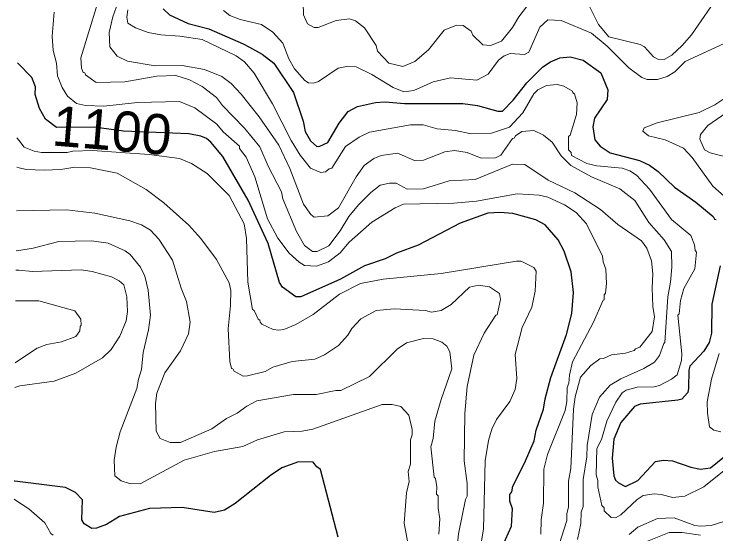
# Model space of a CAD drawing. Extents: x 598.3 to 623.2, y 6902.2 to 6930.1.
# Drawn here: x 598.518 to 599.921, y 6925.891 to 6926.931 of the extents above; entities that cross this region are included whole.
import ezdxf
from ezdxf.enums import TextEntityAlignment as Align

# ---------------------------------------------------------------- set-up
doc = ezdxf.new("R2010")
doc.units = 0
doc.header["$LTSCALE"] = 0.032
doc.layers.add('1', color=7, linetype='Continuous', lineweight=25)
doc.layers.add('2', color=7, linetype='Continuous', lineweight=13)
doc.layers.add('61', color=7, linetype='Continuous')

msp = doc.modelspace()

# ---------------------------------------------------------------- linework, layer by layer
at = {"layer": '1'}
for points in [[(598.816, 6926.9407), (598.8291, 6926.9291), (598.8662, 6926.912), (598.9077, 6926.9008), (598.9763, 6926.8712), (598.9886, 6926.8644), (599.014, 6926.8501), (599.037, 6926.8326), (599.0765, 6926.7738), (599.0957, 6926.7162), (599.1002, 6926.6959), (599.1104, 6926.677), (599.123, 6926.6662), (599.1295, 6926.6663)], [(599.1295, 6926.6663), (599.145, 6926.6741), (599.168, 6926.7123), (599.1858, 6926.7355), (599.2042, 6926.7459), (599.2406, 6926.7536), (599.26, 6926.7552), (599.2985, 6926.752), (599.4148, 6926.7519), (599.4442, 6926.7476), (599.4846, 6926.7363), (599.4941, 6926.7365), (599.5152, 6926.7584), (599.5428, 6926.7932), (599.5751, 6926.8248), (599.5904, 6926.8352), (599.6087, 6926.8429), (599.6291, 6926.845), (599.6553, 6926.8386), (599.6908, 6926.8133), (599.7046, 6926.779), (599.7032, 6926.7599), (599.678, 6926.7225), (599.6748, 6926.7051), (599.6788, 6926.6789), (599.6891, 6926.6666), (599.7095, 6926.6532), (599.768, 6926.6381), (599.7879, 6926.6283), (599.8049, 6926.6161), (599.8381, 6926.5847), (599.8802, 6926.5546), (599.9153, 6926.5258), (599.9177, 6926.5206), (599.9209, 6926.5201)], [(599.4943, 6925.8671), (599.5122, 6925.9074), (599.5145, 6925.9416), (599.5089, 6925.9568), (599.5089, 6925.9705), (599.5128, 6925.976), (599.5146, 6925.987), (599.5384, 6926.0332), (599.5573, 6926.0774), (599.5615, 6926.099), (599.5761, 6926.1411), (599.5792, 6926.1618), (599.5906, 6926.2039), (599.6222, 6926.29), (599.6326, 6926.3318), (599.6359, 6926.3742), (599.6311, 6926.4157), (599.6171, 6926.4567), (599.6051, 6926.4792), (599.5792, 6926.5091), (599.5607, 6926.5191), (599.5147, 6926.532), (599.4886, 6926.5343), (599.4646, 6926.5327), (599.4095, 6926.5125), (599.3254, 6926.4688), (599.2827, 6926.453), (599.2596, 6926.4417), (599.2182, 6926.4273), (599.1704, 6926.401), (599.0911, 6926.3653), (599.0814, 6926.3651), (599.0544, 6926.3847), (599.0484, 6926.394), (599.0258, 6926.472), (598.9861, 6926.5583), (598.9355, 6926.6462), (598.9111, 6926.6746), (598.903, 6926.6816), (598.8916, 6926.6865), (598.8672, 6926.6912), (598.7369, 6926.6963), (598.6782, 6926.7047), (598.6028, 6926.7037), (598.581, 6926.7205), (598.5688, 6926.7417), (598.5602, 6926.7698), (598.5609, 6926.7851), (598.5539, 6926.8035), (598.5253, 6926.8333)], [(599.929, 6926.4277), (599.9127, 6926.351), (599.9119, 6926.293), (599.9072, 6926.2739), (599.8965, 6926.2569), (599.8686, 6926.2271), (599.8663, 6926.2189), (599.8658, 6926.1827), (599.8642, 6926.1742), (599.8581, 6926.1668), (599.8522, 6926.161), (599.8445, 6926.1586), (599.7694, 6926.1506), (599.7582, 6926.1465), (599.7308, 6926.1143), (599.7169, 6926.0809), (599.7136, 6926.043), (599.7169, 6926.0078), (599.7202, 6925.9992), (599.7261, 6925.9936), (599.7401, 6925.9864), (599.7646, 6925.9984), (599.8001, 6926.0364), (599.8156, 6926.0388), (599.8337, 6926.0374), (599.8704, 6926.0251), (599.8898, 6926.0211), (599.9098, 6926.0236), (599.9379, 6926.0461)], [(599.1656, 6925.885), (599.1307, 6926.0202), (599.1231, 6926.0254), (599.1158, 6926.0347), (599.0865, 6926.0356), (599.0534, 6926.0235), (599.0307, 6926.0084), (598.9603, 6925.9524), (598.9387, 6925.9393), (598.918, 6925.9345), (598.8542, 6925.9441), (598.7889, 6925.9425), (598.7286, 6925.9261), (598.7027, 6925.9106), (598.683, 6925.9031), (598.6734, 6925.9021), (598.6581, 6925.9118), (598.6539, 6925.92), (598.6547, 6925.96)], [(598.6547, 6925.96), (598.641, 6925.9741), (598.6208, 6925.9845), (598.5197, 6925.9968), (598.5185, 6925.9969)]]:
    msp.add_lwpolyline(points, dxfattribs=at)
at = {"layer": '2'}
for points in [[(598.8688, 6926.7988), (598.8415, 6926.8079), (598.8032, 6926.8062), (598.7397, 6926.7949), (598.6823, 6926.7939), (598.661, 6926.809), (598.6595, 6926.8134), (598.6562, 6926.8141), (598.6531, 6926.8227), (598.6516, 6926.8429), (598.7003, 6927.0024)], [(598.7286, 6926.9633), (598.7156, 6926.9247), (598.7083, 6926.8939), (598.7097, 6926.8649), (598.7242, 6926.8462), (598.7448, 6926.8366), (598.7999, 6926.8273), (598.8542, 6926.828), (598.899, 6926.82), (598.9331, 6926.8055), (598.9519, 6926.7915), (598.9723, 6926.7704), (599.0079, 6926.725), (599.0474, 6926.6686), (599.0691, 6926.6219), (599.0967, 6926.5504)], [(599.5612, 6926.971), (599.5265, 6926.925), (599.5142, 6926.9034), (599.4923, 6926.8765), (599.4699, 6926.8678), (599.4546, 6926.8694), (599.4349, 6926.8881), (599.4317, 6926.8961)], [(599.4317, 6926.8961), (599.4155, 6926.9074), (599.4023, 6926.9081), (599.3777, 6926.8984), (599.3465, 6926.8593), (599.3189, 6926.8358), (599.2951, 6926.8257), (599.2668, 6926.8322), (599.2441, 6926.8567), (599.2416, 6926.868), (599.2184, 6926.9031), (599.2005, 6926.917), (599.1885, 6926.9212), (599.1618, 6926.918), (599.1256, 6926.9034), (599.1176, 6926.9035), (599.1045, 6926.9109), (599.0968, 6926.929), (599.0958, 6926.9538)], [(599.9105, 6926.9448), (599.8716, 6926.889), (599.8534, 6926.8675), (599.8323, 6926.8486), (599.817, 6926.8395), (599.8045, 6926.8402), (599.7956, 6926.8448), (599.7776, 6926.8651), (599.7693, 6926.8697), (599.7065, 6926.8848), (599.6862, 6926.9096), (599.6607, 6926.961)], [(598.5982, 6926.9341), (598.5942, 6926.8864), (598.5966, 6926.8578), (598.603, 6926.8321), (598.6048, 6926.8073), (598.6143, 6926.7835), (598.6247, 6926.7665), (598.643, 6926.7515), (598.6608, 6926.748), (598.6979, 6926.7464), (598.7649, 6926.7535), (598.8489, 6926.756), (598.8796, 6926.7432), (598.9233, 6926.7108), (598.9363, 6926.6955), (598.9686, 6926.6663), (598.969, 6926.662), (598.9817, 6926.6446), (598.9996, 6926.6055), (599.0247, 6926.5215), (599.0451, 6926.4827), (599.0682, 6926.4526), (599.0881, 6926.4344), (599.0987, 6926.4281), (599.1225, 6926.4265), (599.1468, 6926.4353), (599.17, 6926.4536), (599.1876, 6926.4745), (599.2334, 6926.5146), (599.2794, 6926.5434), (599.2962, 6926.5505), (599.3972, 6926.5529), (599.4423, 6926.5567), (599.5237, 6926.5714), (599.5677, 6926.5683), (599.585, 6926.5646), (599.6183, 6926.5494), (599.6411, 6926.5338), (599.6622, 6926.5111), (599.6941, 6926.4468), (599.6953, 6926.4357), (599.7006, 6926.4209), (599.7023, 6926.3924), (599.6999, 6926.3729), (599.6975, 6926.3691), (599.6974, 6926.3597), (599.695, 6926.3585), (599.6758, 6926.3146), (599.6342, 6926.2353), (599.6279, 6926.2088), (599.627, 6926.1927), (599.6237, 6926.1843), (599.6229, 6926.1565), (599.6195, 6926.1383), (599.5842, 6926.0504), (599.5769, 6926.0213), (599.576, 6925.9528)], [(599.6844, 6925.9983), (599.6813, 6926.0095), (599.683, 6926.0622), (599.6923, 6926.0803), (599.7024, 6926.1171), (599.7208, 6926.1552), (599.7336, 6926.1738), (599.7411, 6926.1788), (599.7633, 6926.1847), (599.7975, 6926.1853), (599.8081, 6926.1882), (599.8316, 6926.2006), (599.8431, 6926.2098), (599.852, 6926.2379), (599.8528, 6926.2512), (599.8448, 6926.3291), (599.8472, 6926.3313), (599.8497, 6926.358), (599.8562, 6926.3823), (599.8787, 6926.4212), (599.882, 6926.4546), (599.8789, 6926.4582), (599.8778, 6926.4692), (599.8705, 6926.4881), (599.8317, 6926.5198), (599.788, 6926.5803), (599.7619, 6926.6089), (599.7487, 6926.6173), (599.7332, 6926.6224), (599.6828, 6926.6274), (599.6628, 6926.6318), (599.6321, 6926.6482), (599.6315, 6926.6536), (599.6263, 6926.6592), (599.6263, 6926.6861), (599.6294, 6926.6883), (599.6423, 6926.7301), (599.6432, 6926.7533), (599.638, 6926.771), (599.6345, 6926.773), (599.634, 6926.7763), (599.6168, 6926.7866), (599.6035, 6926.79), (599.5819, 6926.7876), (599.5649, 6926.7789), (599.5566, 6926.7713), (599.5345, 6926.7331), (599.5083, 6926.7046), (599.4721, 6926.6928), (599.4318, 6926.6914), (599.4001, 6926.6977), (599.3636, 6926.701), (599.3356, 6926.7091), (599.3102, 6926.709), (599.2282, 6926.6945), (599.2078, 6926.6848), (599.1808, 6926.6657), (599.1533, 6926.6227), (599.1477, 6926.6214), (599.1407, 6926.6152), (599.1311, 6926.6136), (599.1104, 6926.6227), (599.0896, 6926.6483), (599.0719, 6926.6778), (599.0343, 6926.7514), (598.9982, 6926.8125), (598.9788, 6926.835), (598.9622, 6926.8468), (598.8944, 6926.8798), (598.8497, 6926.8863), (598.8115, 6926.8888), (598.7862, 6926.8936), (598.7606, 6926.9031), (598.7454, 6926.9121), (598.7439, 6926.9245), (598.7455, 6926.9389)], [(598.9367, 6926.9379), (598.9495, 6926.9275), (598.9699, 6926.9197), (599.0126, 6926.9098), (599.0351, 6926.8946), (599.055, 6926.8721), (599.0673, 6926.8408), (599.0787, 6926.8214), (599.0993, 6926.7981), (599.1068, 6926.7932), (599.1164, 6926.7925), (599.1265, 6926.7959), (599.1657, 6926.8223), (599.1824, 6926.8256), (599.2018, 6926.8249), (599.2331, 6926.8101), (599.2758, 6926.7838), (599.2971, 6926.7754), (599.3173, 6926.7779), (599.3558, 6926.7948), (599.3901, 6926.8029), (599.4432, 6926.7982), (599.4654, 6926.8106), (599.4865, 6926.8381), (599.4972, 6926.8469), (599.5097, 6926.8515), (599.5379, 6926.85), (599.5467, 6926.8546), (599.5685, 6926.9045), (599.5847, 6926.9188), (599.6116, 6926.9179), (599.6718, 6926.8927), (599.7036, 6926.8665), (599.7465, 6926.8229), (599.7726, 6926.8035), (599.7832, 6926.7998), (599.8037, 6926.7999), (599.8235, 6926.8061), (599.8385, 6926.8154), (599.8591, 6926.8359), (599.9559, 6926.8804)], [(599.6018, 6925.854), (599.6228, 6925.9184), (599.623, 6925.9322), (599.6262, 6925.9449), (599.6263, 6925.997), (599.631, 6926.0223), (599.6361, 6926.141), (599.6392, 6926.1654), (599.6499, 6926.205), (599.6705, 6926.228), (599.6888, 6926.2416), (599.6958, 6926.2421), (599.7121, 6926.2492), (599.7397, 6926.253), (599.7571, 6926.2581), (599.7598, 6926.2614), (599.7684, 6926.2646), (599.7929, 6926.2964), (599.7979, 6926.3253), (599.7946, 6926.3458), (599.793, 6926.3835), (599.7945, 6926.4115), (599.7921, 6926.4376), (599.7824, 6926.463), (599.7719, 6926.4774), (599.7248, 6926.51), (599.6899, 6926.54), (599.6389, 6926.5732), (599.5855, 6926.5986), (599.5388, 6926.6297), (599.514, 6926.6306), (599.4397, 6926.5997), (599.3876, 6926.5972), (599.3361, 6926.5811), (599.3035, 6926.5803), (599.2817, 6926.5925), (599.2681, 6926.5925), (599.2498, 6926.5884), (599.2311, 6926.5738), (599.2064, 6926.5491), (599.1874, 6926.5261), (599.1696, 6926.497), (599.1475, 6926.4675), (599.1238, 6926.456), (599.1147, 6926.4557), (599.0983, 6926.4682), (599.0828, 6926.496), (599.055, 6926.5611), (599.0529, 6926.575), (599.0263, 6926.6265), (599.0093, 6926.6653), (598.9786, 6926.7025), (598.935, 6926.7477), (598.9229, 6926.7639), (598.8942, 6926.7861), (598.8688, 6926.7988)], [(599.9421, 6926.7651), (599.9182, 6926.7494), (599.8869, 6926.734), (599.8033, 6926.7133), (599.777, 6926.7034), (599.7745, 6926.6966), (599.7858, 6926.6869), (599.8194, 6926.6789), (599.8557, 6926.6624), (599.8732, 6926.6441), (599.9142, 6926.5863), (599.9372, 6926.5664)], [(599.9454, 6926.6442), (599.9093, 6926.6535), (599.8981, 6926.6591), (599.8885, 6926.6805), (599.8901, 6926.6901), (599.9045, 6926.7079), (599.9866, 6926.7643)], [(599.0967, 6926.5504), (599.1109, 6926.5298), (599.1182, 6926.5246), (599.145, 6926.5276), (599.1663, 6926.5432), (599.2019, 6926.6052), (599.218, 6926.6278), (599.2369, 6926.6418), (599.2517, 6926.6481), (599.2846, 6926.6524), (599.3182, 6926.6379), (599.3364, 6926.6388), (599.3791, 6926.655), (599.3986, 6926.6581), (599.4236, 6926.6541), (599.4517, 6926.6427), (599.4805, 6926.6434), (599.4906, 6926.6488), (599.5145, 6926.6822), (599.5177, 6926.6825), (599.5204, 6926.6873), (599.533, 6926.6959), (599.5566, 6926.6977), (599.5763, 6926.6887), (599.5936, 6926.6745), (599.6116, 6926.6473), (599.6305, 6926.6276), (599.6718, 6926.6053), (599.7285, 6926.581), (599.7585, 6926.5581), (599.7866, 6926.5138), (599.8172, 6926.4792), (599.8318, 6926.4562), (599.8326, 6926.4246), (599.8301, 6926.395), (599.8245, 6926.3655), (599.8188, 6926.2739), (599.8164, 6926.2722), (599.808, 6926.2485), (599.7978, 6926.2349), (599.7766, 6926.2224), (599.7304, 6926.2018), (599.7091, 6926.1887), (599.6883, 6926.1652), (599.6733, 6926.1301), (599.6635, 6926.0682), (599.6626, 6926.0454), (599.6554, 6926.0002), (599.6553, 6925.9465), (599.6513, 6925.9349), (599.6504, 6925.9126), (599.6441, 6925.8804)], [(598.5586, 6926.6566), (598.5385, 6926.6645), (598.5278, 6926.6784), (598.5241, 6926.6833)], [(599.4392, 6925.7992), (599.4564, 6925.9011), (599.4595, 6926.0378), (599.466, 6926.078), (599.4726, 6926.1009), (599.4824, 6926.1206), (599.509, 6926.1565), (599.5195, 6926.1802), (599.5226, 6926.2023), (599.5195, 6926.2503), (599.5334, 6926.3043), (599.5526, 6926.3451), (599.5597, 6926.3766), (599.5614, 6926.4165), (599.5565, 6926.424), (599.5313, 6926.4368), (599.5223, 6926.437), (599.3717, 6926.4119), (599.2557, 6926.4007), (599.2104, 6926.3918), (599.1687, 6926.3708), (599.116, 6926.3304), (599.0812, 6926.3102), (599.0576, 6926.3002), (599.0472, 6926.2987), (599.0357, 6926.3002), (599.0136, 6926.3105), (599.0097, 6926.3145), (599.0093, 6926.3187), (599.0058, 6926.3205), (598.998, 6926.3382), (598.9949, 6926.3402), (598.9851, 6926.3948), (598.9827, 6926.4822), (598.9778, 6926.5113), (598.948, 6926.568), (598.9039, 6926.6121), (598.8728, 6926.632), (598.8489, 6926.6419), (598.7884, 6926.6496), (598.6751, 6926.6581), (598.636, 6926.6568), (598.6243, 6926.6541), (598.5734, 6926.6541), (598.5586, 6926.6566)], [(598.5236, 6926.6247), (598.5282, 6926.6235), (598.5425, 6926.6199), (598.5782, 6926.6184), (598.6117, 6926.6201), (598.6397, 6926.6247), (598.6713, 6926.6232), (598.7242, 6926.6128), (598.7825, 6926.5797), (598.8173, 6926.553), (598.8672, 6926.5088), (598.8911, 6926.4823), (598.9229, 6926.4401), (598.9479, 6926.3932), (598.9511, 6926.3783), (598.951, 6926.3478), (598.9462, 6926.3018), (598.9494, 6926.2363), (598.9527, 6926.222), (598.9557, 6926.2217), (598.9582, 6926.2166), (598.9757, 6926.2072), (598.9845, 6926.2073), (599.0197, 6926.2161), (599.0352, 6926.2249), (599.0739, 6926.2363), (599.1192, 6926.2411), (599.1384, 6926.2498), (599.1668, 6926.2682), (599.1852, 6926.2889), (599.193, 6926.302), (599.2114, 6926.3217), (599.2417, 6926.3383), (599.2775, 6926.3416), (599.3402, 6926.3383), (599.3521, 6926.335), (599.3717, 6926.3383), (599.3919, 6926.3502), (599.4282, 6926.3848), (599.4463, 6926.3885), (599.4682, 6926.3853), (599.4885, 6926.3721), (599.4902, 6926.3599), (599.4837, 6926.3297), (599.4806, 6926.3286), (599.4576, 6926.2925), (599.4366, 6926.2491), (599.4239, 6926.1864), (599.419, 6926.1321), (599.4174, 6926.0375), (599.4238, 6925.9924), (599.4239, 6925.9672), (599.4202, 6925.9601), (599.4061, 6925.8918), (599.4012, 6925.8407)], [(599.3672, 6925.8913), (599.3688, 6925.9216), (599.3656, 6925.9431), (599.3655, 6925.9674), (599.3624, 6925.9711), (599.3631, 6925.9857), (599.3606, 6926.0022), (599.3575, 6926.0051), (599.3509, 6926.0659), (599.3558, 6926.0823), (599.3591, 6926.1168), (599.3715, 6926.1602), (599.393, 6926.2218), (599.389, 6926.2557), (599.3827, 6926.2669), (599.373, 6926.275), (599.3555, 6926.2816), (599.3362, 6926.2824), (599.3022, 6926.2734), (599.2838, 6926.2606), (599.2284, 6926.2059), (599.1713, 6926.1781), (599.1611, 6926.178), (599.1217, 6926.17), (599.0768, 6926.1699), (599.0035, 6926.1579), (598.9833, 6926.1471), (598.9638, 6926.1326), (598.9428, 6926.122), (598.9132, 6926.1017), (598.8508, 6926.0745), (598.83, 6926.0744), (598.8101, 6926.082), (598.8022, 6926.0967), (598.8006, 6926.1521), (598.8038, 6926.1732), (598.8198, 6926.2134), (598.8509, 6926.2577), (598.8669, 6926.2915), (598.8702, 6926.3147), (598.8628, 6926.3564), (598.852, 6926.383), (598.8346, 6926.4385), (598.8072, 6926.4806), (598.7906, 6926.4987), (598.7728, 6926.5091), (598.7498, 6926.5174), (598.6794, 6926.5325), (598.623, 6926.539), (598.5229, 6926.5375), (598.5229, 6926.5375)], [(598.5222, 6926.4573), (598.5278, 6926.4582), (598.5563, 6926.463), (598.6077, 6926.4761), (598.6732, 6926.4775), (598.7066, 6926.4726), (598.7402, 6926.4571), (598.75, 6926.4503), (598.771, 6926.4247), (598.7794, 6926.4068), (598.7859, 6926.3788), (598.7908, 6926.3286), (598.7867, 6926.2992), (598.7763, 6926.2544), (598.773, 6926.2201), (598.7666, 6926.201), (598.7634, 6926.1819), (598.7305, 6926.0959), (598.722, 6926.0653), (598.718, 6926.0388), (598.7194, 6926.0074), (598.7325, 6925.9977), (598.749, 6925.9926), (598.7701, 6925.992), (598.8582, 6926.0392), (598.9185, 6926.0566), (598.9751, 6926.0663), (599.0048, 6926.0793), (599.0581, 6926.0955), (599.0936, 6926.0972), (599.1149, 6926.1012), (599.2536, 6926.1505), (599.2735, 6926.1505), (599.2909, 6926.1464), (599.3073, 6926.1291), (599.3137, 6926.1003), (599.3137, 6926.0894), (599.3106, 6926.0793), (599.3105, 6926.0307), (599.3057, 6926.0161), (599.308, 6925.9964), (599.3025, 6925.974), (599.2976, 6925.9133), (599.3105, 6925.8448)], [(598.52, 6926.1844), (598.5295, 6926.1878), (598.5987, 6926.1968), (598.6417, 6926.2127), (598.6951, 6926.2435), (598.7122, 6926.2605), (598.7293, 6926.2865), (598.7423, 6926.3176), (598.7446, 6926.3362), (598.7438, 6926.3655), (598.7373, 6926.3891), (598.7282, 6926.3976), (598.7128, 6926.4056), (598.6742, 6926.416), (598.6522, 6926.4192), (598.5551, 6926.416), (598.5278, 6926.4185), (598.5219, 6926.419)], [(598.5214, 6926.3573), (598.5242, 6926.3573), (598.568, 6926.3576), (598.64, 6926.3375), (598.6514, 6926.3208), (598.6524, 6926.3086), (598.65, 6926.3064), (598.6499, 6926.2973), (598.6418, 6926.2859), (598.613, 6926.2752), (598.5839, 6926.2704), (598.5644, 6926.2631), (598.5213, 6926.234), (598.5204, 6926.2334)], [(599.9273, 6926.2525), (599.9119, 6926.2007), (599.9031, 6926.1557), (599.9038, 6926.1327), (599.908, 6926.1055), (599.9162, 6926.0987), (599.9306, 6926.0955)], [(599.9474, 6926.0264), (599.8964, 6925.986), (599.8583, 6925.967), (599.8346, 6925.9644), (599.8114, 6925.9707), (599.7969, 6925.9717), (599.775, 6925.9683), (599.7632, 6925.9604), (599.7309, 6925.9296), (599.7201, 6925.9239), (599.7114, 6925.9243), (599.6976, 6925.9376), (599.6973, 6925.9434), (599.6926, 6925.9484), (599.6846, 6925.986), (599.6844, 6925.9983)], [(598.5182, 6925.9608), (598.5213, 6925.9588), (598.5477, 6925.9418), (598.58, 6925.9137), (598.5917, 6925.8924), (598.5964, 6925.889)], [(599.576, 6925.9528), (599.5712, 6925.9199), (599.5711, 6925.8913)], [(599.7472, 6925.8902), (599.7648, 6925.9049), (599.8039, 6925.9222), (599.8372, 6925.9238), (599.8782, 6925.9086), (599.8895, 6925.9069), (599.9111, 6925.9085), (599.9341, 6925.9159)], [(599.8899, 6925.8891), (599.8535, 6925.8947), (599.8269, 6925.8947), (599.7737, 6925.8728)]]:
    msp.add_lwpolyline(points, dxfattribs=at)

# ---------------------------------------------------------------- texts
at = {"layer": '61'}
msp.add_text('1100', height=0.08, rotation=355.236, dxfattribs=at).set_placement((598.7107, 6926.6583), align=Align.CENTER)

doc.saveas('drawing.dxf')
